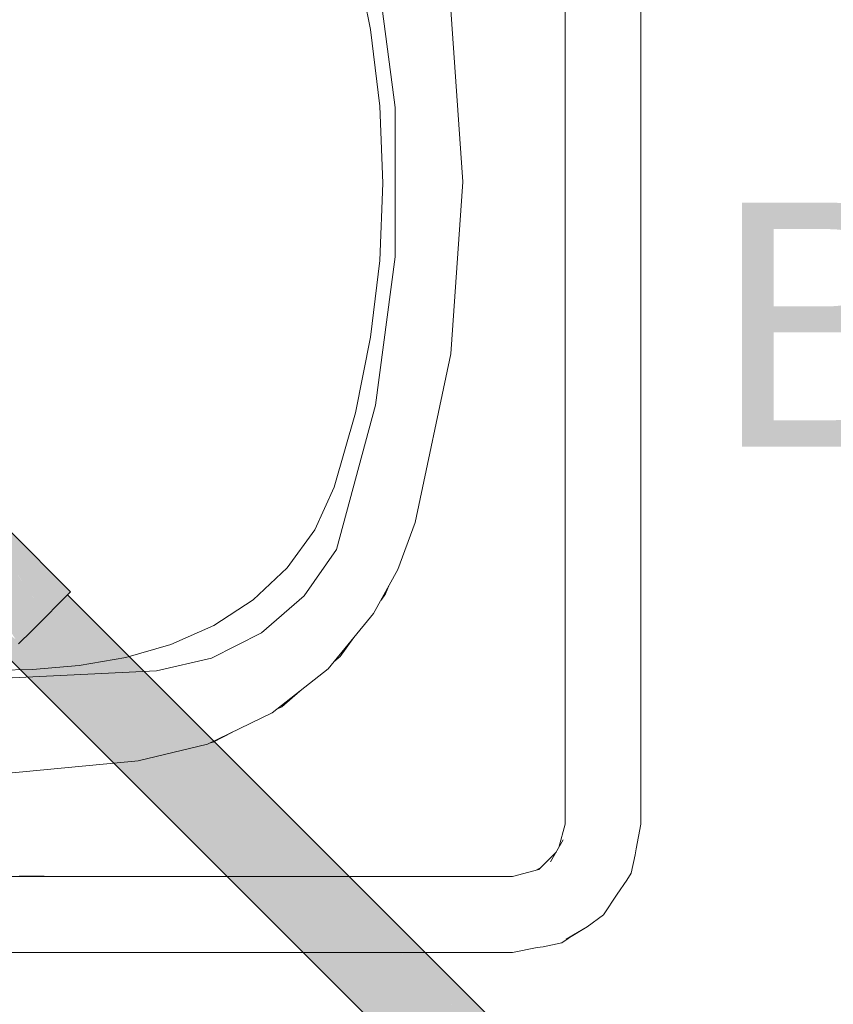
# Model space of a CAD drawing. Header units: millimetres. Extents: x 321 to 585, y -277 to 9.
# Tile 417 of 656: x 514.57 to 516.07, y -202.59 to -200.78. Entities that reach past the tile are written whole.
import ezdxf

# ---------------------------------------------------------------- set-up
doc = ezdxf.new("R2010")
doc.units = ezdxf.units.MM
doc.header["$MEASUREMENT"] = 0
doc.linetypes.add('NULL', pattern=[0])
for name, color, linetype, lineweight in [('Ambiente-Textos', 251, 'Continuous', 5), ('IFC-Elemento terminal-Contorno', 253, 'Continuous', 5), ('TQ-Condutos', 3, 'Continuous', 25), ('TQ-Conexões', 9, 'Continuous', 18)]:
    doc.layers.add(name, color=color, linetype=linetype, lineweight=lineweight)
doc.styles.add('Arial', font='arial.ttf')

msp = doc.modelspace()

# ---------------------------------------------------------------- hatches: boundary and pattern name
at = {"layer": 'TQ-Condutos', "linetype": 'Continuous'}
for points in [[(520.8918, -208.0874), (514.6539, -201.8374), (514.5519, -201.7474), (514.648, -201.8435)], [(520.8771, -208.1022), (514.6477, -201.8437), (514.5486, -201.7738), (514.6332, -201.8583)], [(520.8697, -208.0531), (520.8695, -208.0529), (514.654, -201.8373), (514.6539, -201.8374), (520.8633, -208.0587), (520.8638, -208.0591)], [(520.794, -208.1852), (514.5665, -201.925), (514.457, -201.8482), (514.5501, -201.9413)], [(520.8562, -208.1232), (514.6328, -201.8587), (514.6123, -201.8793)], [(514.6332, -201.8583), (514.6328, -201.8587), (520.8281, -208.0949), (520.8489, -208.074)], [(514.6479, -201.8435), (514.6477, -201.8437), (520.849, -208.074), (520.8636, -208.0592)], [(520.7855, -208.1936), (514.55, -201.9415), (514.4592, -201.8673), (514.5416, -201.9497)], [(520.8327, -208.1467), (514.6118, -201.8797), (514.5888, -201.9028)], [(514.6123, -201.8793), (514.6118, -201.8797), (520.8046, -208.1184), (520.828, -208.095)], [(520.8107, -208.1687), (514.5884, -201.9032), (514.5668, -201.9247)], [(514.5884, -201.9032), (520.7826, -208.1404), (520.8045, -208.1185), (514.5888, -201.9028)], [(514.5665, -201.925), (520.7659, -208.157), (520.7825, -208.1405), (514.5668, -201.9247)], [(514.5499, -201.9415), (520.7574, -208.1654), (520.7658, -208.1571), (514.5501, -201.9413)]]:
    msp.add_hatch(color=73, dxfattribs=at).paths.add_polyline_path(points)
at = {"layer": 'TQ-Conexões', "linetype": 'Continuous'}
for points in [[(514.5489, -201.7375), (514.5437, -201.7305), (514.5398, -201.7253), (514.5236, -201.7416), (514.5434, -201.7614), (514.5448, -201.7552), (514.5434, -201.7614), (514.5472, -201.7653), (514.5494, -201.7674), (514.5505, -201.7588), (514.5476, -201.7434), (514.5505, -201.7588), (514.5494, -201.7674), (514.5576, -201.7756), (514.5535, -201.7621), (514.5517, -201.7564), (514.551, -201.7543), (514.5476, -201.7432), (514.5473, -201.7422), (514.5476, -201.7432), (514.5479, -201.7422), (514.5476, -201.7432), (514.551, -201.7543), (514.5517, -201.7564), (514.5535, -201.7621), (514.5576, -201.7756), (514.6367, -201.8547), (514.5563, -201.7473), (514.5525, -201.7423)], [(514.5464, -201.7185), (514.5459, -201.719), (514.5416, -201.7234), (514.5459, -201.7191), (514.5416, -201.7235), (514.5416, -201.7235), (514.5421, -201.7251), (514.5462, -201.7197), (514.5464, -201.7186), (514.5462, -201.7197), (514.5421, -201.7251), (514.5536, -201.7338), (514.5422, -201.7256), (514.5532, -201.7366), (514.5422, -201.7256), (514.543, -201.728), (514.543, -201.7281), (514.5532, -201.7368), (514.5571, -201.7405), (514.5537, -201.7332), (514.5571, -201.7405), (514.5532, -201.7368), (514.543, -201.7281), (514.5431, -201.7284), (514.5532, -201.7373), (514.5431, -201.7284), (514.5432, -201.7286), (514.5531, -201.7379), (514.5574, -201.7411), (514.5531, -201.7379), (514.5432, -201.7286), (514.5437, -201.7305), (514.5525, -201.7423), (514.6367, -201.8547), (514.6529, -201.8384), (514.553, -201.7385), (514.5584, -201.7429), (514.553, -201.7385), (514.5594, -201.7449), (514.5707, -201.7546), (514.5695, -201.7529), (514.5707, -201.7546), (514.5594, -201.7449), (514.5738, -201.7592), (514.6529, -201.8384), (514.654, -201.8373), (514.5464, -201.7185), (514.6362, -201.8196), (514.5541, -201.7298), (514.6362, -201.8196), (514.5544, -201.7275), (514.547, -201.7191), (514.5465, -201.7185)], [(514.5468, -201.7189), (514.5464, -201.7185), (514.5469, -201.719), (514.654, -201.8373), (514.6595, -201.8316)], [(514.5447, -201.7627), (514.5434, -201.7614), (514.5421, -201.7672), (514.5434, -201.7614), (514.5236, -201.7416), (514.5006, -201.7647), (514.5413, -201.7684), (514.5006, -201.7647), (514.4748, -201.7906), (514.4958, -201.823), (514.4979, -201.8263), (514.5637, -201.9278), (514.5879, -201.9037), (514.505, -201.8209), (514.5026, -201.8184), (514.5028, -201.8186), (514.505, -201.8209), (514.5124, -201.8153), (514.5031, -201.8182), (514.5036, -201.8177), (514.5031, -201.8182), (514.5098, -201.8135), (514.5084, -201.8126), (514.5098, -201.8135), (514.5031, -201.8182), (514.5124, -201.8153), (514.5168, -201.8088), (514.5135, -201.8073), (514.5196, -201.8008), (514.5208, -201.7996), (514.5218, -201.7985), (514.5208, -201.7996), (514.5196, -201.8008), (514.5135, -201.8073), (514.5168, -201.8088), (514.5219, -201.8013), (514.5227, -201.8), (514.5265, -201.7936), (514.5227, -201.8), (514.5219, -201.8013), (514.5168, -201.8088), (514.518, -201.808), (514.5168, -201.8088), (514.5124, -201.8153), (514.5166, -201.8103), (514.5194, -201.807), (514.5166, -201.8103), (514.5124, -201.8153), (514.505, -201.8209), (514.5064, -201.8223), (514.5084, -201.8242), (514.5132, -201.8162), (514.5147, -201.8135), (514.5132, -201.8162), (514.5084, -201.8242), (514.5879, -201.9037), (514.5259, -201.805), (514.5202, -201.8065), (514.5259, -201.805), (514.5249, -201.8034), (514.5239, -201.8018), (514.5879, -201.9037), (514.6137, -201.8779), (514.5302, -201.7943), (514.5279, -201.7921), (514.5276, -201.7917), (514.5316, -201.7849), (514.5396, -201.7714), (514.5411, -201.7689), (514.5396, -201.7714), (514.5417, -201.7689), (514.5396, -201.7714), (514.5316, -201.7849), (514.5276, -201.7917), (514.5302, -201.7943), (514.5317, -201.7959), (514.5359, -201.7877), (514.541, -201.7716), (514.5359, -201.7877), (514.5317, -201.7959), (514.5347, -201.7989), (514.537, -201.789), (514.5379, -201.7854), (514.5385, -201.7825), (514.5379, -201.7854), (514.537, -201.789), (514.5347, -201.7989), (514.6137, -201.8779), (514.5461, -201.7757), (514.5438, -201.7721), (514.6137, -201.8779), (514.6367, -201.8547), (514.5472, -201.7653)]]:
    msp.add_hatch(color=93, dxfattribs=at).paths.add_polyline_path(points)

# ---------------------------------------------------------------- linework, layer by layer
at = {"layer": 'IFC-Elemento terminal-Contorno', "color": 7, "lineweight": 5}
for p, q in [((515.5711, -201.0975), (515.5711, -199.935)), ((515.7111, -201.0975), (515.7111, -199.935)), ((515.1847, -200.6555), (515.2127, -200.7951)), ((515.2217, -200.6654), (515.2581, -200.9387)), ((515.3604, -200.759), (515.3825, -201.0761)), ((515.2127, -200.7951), (515.2296, -200.9364)), ((515.2296, -200.9364), (515.2352, -201.0787)), ((515.2581, -201.2145), (515.2581, -200.9387)), ((515.3604, -201.3931), (515.3825, -201.0761)), ((515.2296, -201.221), (515.2352, -201.0787)), ((515.5711, -201.1035), (515.5711, -201.0975)), ((515.5711, -202.26), (515.5711, -201.1035)), ((515.7111, -202.26), (515.7111, -201.0975)), ((515.2127, -201.3623), (515.2296, -201.221)), ((515.2217, -201.4879), (515.2581, -201.2145)), ((515.1847, -201.5019), (515.2127, -201.3623)), ((515.2948, -201.7041), (515.3604, -201.3931)), ((515.1496, -201.754), (515.2217, -201.4879)), ((515.1453, -201.6387), (515.1847, -201.5019)), ((515.1098, -201.7175), (515.1453, -201.6387)), ((515.2629, -201.7909), (515.2948, -201.7041)), ((515.0591, -201.7875), (515.1098, -201.7175)), ((515.0901, -201.8391), (515.1496, -201.754)), ((514.996, -201.8468), (515.0591, -201.7875)), ((515.2182, -201.8718), (515.2629, -201.7909)), ((515.2402, -201.8356), (515.2462, -201.821)), ((515.0118, -201.9072), (515.0901, -201.8391)), ((515.2319, -201.847), (515.2402, -201.8356)), ((514.9234, -201.8939), (514.996, -201.8468)), ((515.1345, -201.9736), (515.2182, -201.8718)), ((514.8442, -201.9289), (514.9234, -201.8939)), ((514.9193, -201.9542), (515.0118, -201.9072)), ((514.7611, -201.9527), (514.8442, -201.9289)), ((515.1566, -201.9508), (515.1818, -201.916)), ((514.5893, -201.9747), (514.6754, -201.9673)), ((514.6754, -201.9673), (514.7611, -201.9527)), ((514.8182, -201.9774), (514.9193, -201.9542)), ((515.1451, -201.9606), (515.1566, -201.9508)), ((514.3962, -201.9979), (514.8182, -201.9774)), ((514.5032, -201.9769), (514.5893, -201.9747)), ((515.0309, -202.0551), (515.1345, -201.9736)), ((515.0487, -202.0435), (515.0822, -202.0147)), ((514.9122, -202.1125), (515.0309, -202.0551)), ((515.0397, -202.0482), (515.0487, -202.0435)), ((514.9222, -202.1088), (514.9583, -202.0902)), ((514.784, -202.1431), (514.9122, -202.1125)), ((514.9172, -202.1101), (514.9222, -202.1088)), ((514.533, -202.1672), (514.784, -202.1431)), ((515.5596, -202.3032), (515.5711, -202.26)), ((515.7021, -202.3053), (515.7111, -202.26)), ((515.5443, -202.3298), (515.5678, -202.2888)), ((515.5228, -202.3437), (515.5545, -202.312)), ((515.7005, -202.3164), (515.7021, -202.3053)), ((515.6931, -202.3506), (515.7005, -202.3164)), ((515.4745, -202.3566), (515.5228, -202.3437)), ((515.5177, -202.3451), (515.5265, -202.34)), ((514.5428, -202.3566), (515.4745, -202.3566)), ((514.5649, -202.3558), (514.5853, -202.3557)), ((514.5853, -202.3557), (514.5968, -202.356)), ((514.5968, -202.356), (514.6111, -202.3557)), ((514.6044, -202.3566), (514.6111, -202.3557)), ((514.6111, -202.3557), (514.6178, -202.3566)), ((515.6675, -202.3889), (515.6849, -202.3631)), ((515.6849, -202.3631), (515.6931, -202.3506)), ((515.6418, -202.4273), (515.6675, -202.3889)), ((515.6117, -202.4494), (515.6418, -202.4273)), ((515.5733, -202.4718), (515.6117, -202.4494)), ((515.5796, -202.4689), (515.6117, -202.4494)), ((515.5651, -202.4786), (515.5887, -202.4628)), ((515.4745, -202.4966), (515.5198, -202.4876)), ((515.5198, -202.4876), (515.5309, -202.486)), ((515.5309, -202.486), (515.5651, -202.4786)), ((514.5428, -202.4966), (515.4745, -202.4966))]:
    msp.add_line(p, q, dxfattribs=at)
at = {"layer": 'TQ-Condutos'}
for p, q in [((520.8695, -208.0529), (514.654, -201.8373)), ((514.5416, -201.9497), (520.7855, -208.1936))]:
    msp.add_line(p, q, dxfattribs=at)
at = {"layer": 'TQ-Conexões'}
for p, q in [((514.6595, -201.8316), (514.5468, -201.7189)), ((514.6367, -201.8547), (514.6529, -201.8384)), ((514.6529, -201.8384), (514.654, -201.8373)), ((514.654, -201.8373), (514.6595, -201.8316)), ((514.6137, -201.8779), (514.6367, -201.8547)), ((514.5879, -201.9037), (514.6137, -201.8779)), ((514.5637, -201.9278), (514.5879, -201.9037))]:
    msp.add_line(p, q, dxfattribs=at)

# ---------------------------------------------------------------- texts
at = {"layer": 'Ambiente-Textos', "color": 7, "linetype": 'NULL', "lineweight": 5, "insert": (518.0111, -201.5706), "char_height": 0.45, "width": 8.784558, "attachment_point": 8, "line_spacing_factor": 0.9, "style": 'Arial'}
msp.add_mtext('BWC Acessível', dxfattribs=at)

doc.saveas('drawing.dxf')
